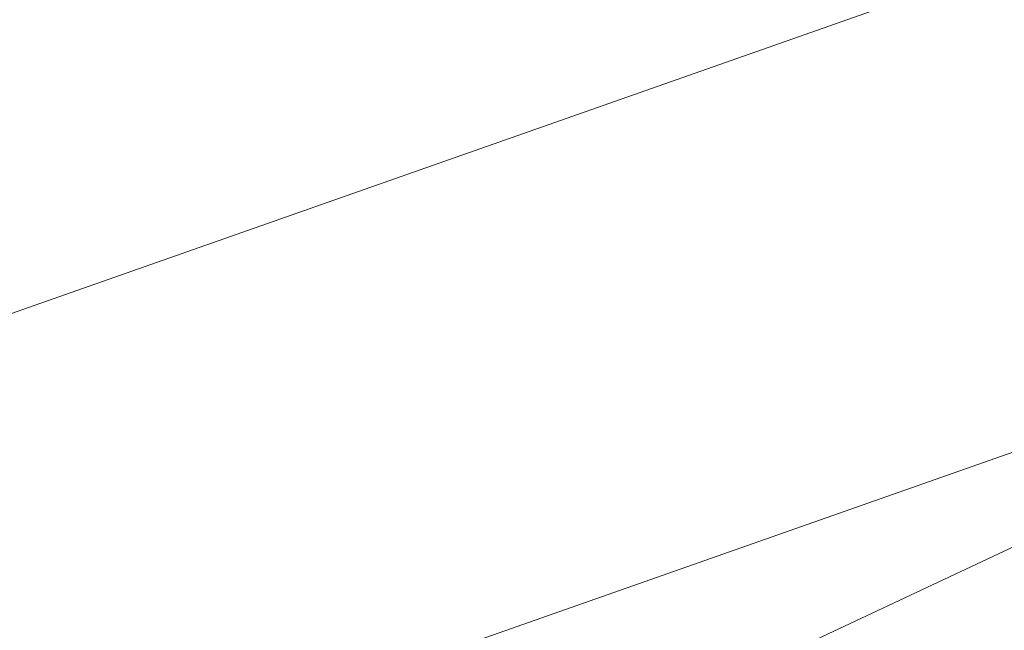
# Model space of a CAD drawing. Extents: x 1620613 to 1693141, y 557269 to 607790.
# Tile 511 of 656: x 1620845.862 to 1620847.206, y 607283.053 to 607283.887. Entities that reach past the tile are written whole.
import ezdxf

# ---------------------------------------------------------------- set-up
doc = ezdxf.new("R2010")
doc.units = 0
doc.header["$LTSCALE"] = 10
doc.header["$MEASUREMENT"] = 0
doc.linetypes.add('DGN Style 2', pattern=[7.346996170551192, 4.408197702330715, -2.938798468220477])
doc.linetypes.add('DGN Style 3', pattern=[10.28579463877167, 7.346996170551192, -2.938798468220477])
for name, color, linetype, lineweight in [('DR_X_Text', 7, 'Continuous', 0), ('DT_X_Contour_Minor', 136, 'DGN Style 3', 0), ('SV_X_Top_of_Bank', 97, 'DGN Style 2', 0)]:
    doc.layers.add(name, color=color, linetype=linetype, lineweight=lineweight)
doc.styles.get("Standard").update_dxf_attribs({"font": 'arial.ttf'})
doc.styles.add('Style-Arial', font='arial.ttf')
doc.dimstyles.get("Standard").update_dxf_attribs({"dimtxt": 0.18, "dimasz": 0.18, "dimexe": 0.18, "dimexo": 0.0625, "dimgap": 0.09, "dimtad": 0, "dimtih": 1, "dimtoh": 1, "dimdec": 4, "dimzin": 0, "dimdsep": 46, "dimtxsty": 'Standard', "dimcen": 0.09, "dimadec": 0, "dimazin": 0, "dimtfac": 1, "dimtdec": 4, "dimtofl": 0, "dimtmove": 0, "dimatfit": 3, "dimfxl": 1, "dimtolj": 1, "dimtzin": 0, "dimarcsym": 0})

# ---------------------------------------------------------------- blocks, each defined once
blk = doc.blocks.new('*U1004')
at = {"layer": 'DT_X_Contour_Minor', "transparency": 33554559, "flags": 128}
for points, elevation in [([(-28.66335585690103, 51.7220972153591), (-29.30004596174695, 51.26892201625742), (-29.42493632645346, 51.18009445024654), (-29.52674023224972, 51.10782969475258), (-29.60545768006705, 51.05212774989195), (-29.66108866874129, 51.01298861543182), (-29.77865602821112, 50.93070133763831), (-29.85936793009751, 50.86308585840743), (-30.01332811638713, 50.72195487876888), (-30.24053658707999, 50.50730839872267), (-30.54099334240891, 50.21914641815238), (-31.4398757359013, 49.35269380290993), (-31.75494705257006, 49.04151269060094), (-32.02599920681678, 48.7578088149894), (-32.25303219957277, 48.50158217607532), (-32.43604603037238, 48.27283277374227), (-32.86539069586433, 47.69947068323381), (-33.16645912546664, 47.39634373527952), (-33.74765591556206, 46.91698445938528), (-34.60898106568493, 46.26139285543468), (-35.75043457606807, 45.42956892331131), (-39.16781508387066, 42.9763953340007), (-40.31616411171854, 42.11306466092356), (-41.19817581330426, 41.36295283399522), (-41.81385018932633, 40.72605985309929), (-42.16318723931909, 40.20238571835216), (-42.73963627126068, 38.95687982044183), (-42.90612817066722, 38.49162199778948), (-42.97326709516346, 38.02997795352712), (-42.94105304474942, 37.57194768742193), (-42.8094860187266, 37.1175311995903), (-41.96368295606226, 35.00535307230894), (-42.23085186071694, 34.86301205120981), (-42.26887846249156, 34.84078360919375), (-42.26845730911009, 34.83510157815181), (-42.22958840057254, 34.84596595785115), (-42.15227173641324, 34.87337674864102), (-41.70174920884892, 35.03990206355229), (-41.55750328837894, 34.74459908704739), (-41.52192420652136, 34.67397008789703), (-41.47700664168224, 34.58864150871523), (-41.4227505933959, 34.48861334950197), (-41.35915606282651, 34.37388561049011), (-41.04059179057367, 33.80419047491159), (-41.33739384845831, 33.50739783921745), (-41.41715527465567, 33.43902560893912), (-41.52923867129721, 33.36110576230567), (-41.67364403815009, 33.27363829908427), (-41.85037137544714, 33.17662321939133), (-42.36474023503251, 32.90518618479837), (-42.53114278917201, 32.8148543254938), (-42.64457380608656, 32.7474365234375), (-42.70503328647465, 32.70293277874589), (-42.71252122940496, 32.68134309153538), (-42.66186036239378, 32.65432266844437), (-42.67755569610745, 32.63433251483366), (-42.7626373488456, 32.59462737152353), (-42.91710532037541, 32.53520723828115), (-43.14095960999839, 32.45607211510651), (-43.83041947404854, 32.2187584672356), (-44.07882419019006, 32.13194548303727), (-44.30694344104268, 32.04949176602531), (-44.51477722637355, 31.9713973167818), (-44.70232554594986, 31.8976621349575), (-45.17540711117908, 31.70684733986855), (-45.33285409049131, 31.64297570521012), (-45.4503838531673, 31.59447189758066), (-45.52799640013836, 31.56133591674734), (-45.56569173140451, 31.54356776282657), (-45.61298965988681, 31.5166764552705), (-45.67505008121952, 31.48527686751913), (-45.82575790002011, 31.41124658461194), (-46.06511311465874, 31.29458560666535), (-46.39311572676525, 31.1352939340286), (-47.38598588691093, 30.65367521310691), (-47.77893061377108, 30.46683042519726), (-48.21311217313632, 30.26751010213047), (-48.68853056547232, 30.05571424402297), (-49.20518579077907, 29.83144285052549), (-50.63791550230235, 29.21675175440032), (-51.19786635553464, 28.97640033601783), (-51.80317163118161, 28.71636440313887), (-52.45383132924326, 28.4366439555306), (-53.14984545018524, 28.13723899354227), (-55.06635566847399, 27.31257974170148), (-55.97075848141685, 26.91826044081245), (-57.24658425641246, 26.35379697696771), (-58.89383299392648, 25.61918935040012), (-60.91250469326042, 24.71443756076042), (-66.79085984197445, 22.07490723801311), (-68.81696076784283, 21.16555793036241), (-70.48649718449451, 20.41715774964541), (-71.79946909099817, 19.8297066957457), (-72.75587648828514, 19.40320476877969), (-74.83087686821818, 18.4804651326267), (-75.80085483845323, 18.04787272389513), (-77.15453846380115, 17.44215022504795), (-78.89192774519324, 16.66329763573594), (-81.01302268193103, 15.71131495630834), (-87.18088338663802, 12.94185435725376), (-89.27493008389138, 12.00123585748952), (-90.93117464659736, 11.25647580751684), (-92.14961707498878, 10.70757420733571), (-92.93025736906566, 10.35453105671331), (-94.42822864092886, 9.674227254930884), (-94.98931266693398, 9.419668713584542), (-95.5490862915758, 9.16622094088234), (-96.10754951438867, 8.913883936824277), (-96.66470233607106, 8.662657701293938), (-98.14869599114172, 7.994202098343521), (-98.72580298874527, 7.734375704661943), (-99.34412873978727, 7.456238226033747), (-100.0036732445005, 7.159789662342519), (-100.7044365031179, 6.845030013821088), (-102.6280968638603, 5.981256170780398), (-103.2917161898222, 5.682352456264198), (-103.8398288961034, 5.433471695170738), (-104.2724349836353, 5.234613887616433), (-104.5895344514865, 5.085779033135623), (-105.281124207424, 4.755583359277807), (-105.5584339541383, 4.62387002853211), (-105.871670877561, 4.476376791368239), (-106.2208349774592, 4.313103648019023), (-106.6059262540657, 4.134050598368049), (-107.6807392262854, 3.635535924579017), (-108.0726961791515, 3.454136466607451), (-108.4424573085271, 3.283824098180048), (-108.7900226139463, 3.124598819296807), (-109.1153920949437, 2.976460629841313), (-109.9534496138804, 2.596208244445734), (-110.2272938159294, 2.473625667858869), (-110.4202832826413, 2.391067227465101), (-110.5324180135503, 2.348532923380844), (-110.5636980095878, 2.346022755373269), (-110.5393050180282, 2.392694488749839), (-110.5549674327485, 2.396755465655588), (-110.6202494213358, 2.37393459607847), (-110.7351509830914, 2.324231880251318), (-110.8996721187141, 2.247647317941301), (-111.4045545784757, 2.007579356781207), (-111.5737221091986, 1.9283707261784), (-111.7025628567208, 1.870795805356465), (-111.7910768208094, 1.834854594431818), (-111.8392640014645, 1.820547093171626), (-111.9139941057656, 1.811238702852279), (-111.961769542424, 1.796551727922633), (-112.049048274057, 1.759472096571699), (-112.1758303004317, 1.699999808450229), (-112.342115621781, 1.618134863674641), (-112.8382142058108, 1.369971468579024), (-113.0243978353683, 1.276749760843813), (-113.2108747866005, 1.183207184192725), (-113.3976450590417, 1.089343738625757), (-113.5847086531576, 0.9951594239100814), (-114.0839359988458, 0.7435734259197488), (-114.2528334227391, 0.6691401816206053), (-114.3851051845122, 0.6345299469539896), (-114.4807512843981, 0.6397427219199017), (-114.539771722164, 0.6847785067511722), (-114.6483253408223, 0.8579712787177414), (-114.6869702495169, 0.918884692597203), (-114.7214897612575, 0.9717303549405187), (-114.7518838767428, 1.016508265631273), (-114.7781525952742, 1.053218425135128), (-114.8911140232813, 1.205707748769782), (-115.3542570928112, 1.299337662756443), (-115.490773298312, 1.282905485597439), (-115.7018320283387, 1.193481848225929), (-115.9874332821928, 1.031066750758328), (-116.3475770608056, 0.7956601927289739), (-117.4073505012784, 0.07058742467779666), (-117.7788057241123, -0.2034798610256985), (-118.0983413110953, -0.4818771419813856), (-118.3659572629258, -0.7646044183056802), (-118.5816535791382, -1.051661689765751), (-119.0876175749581, -1.822921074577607), (-119.2910777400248, -2.112563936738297), (-119.5219852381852, -2.403047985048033), (-119.7803400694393, -2.6943732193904), (-120.0661422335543, -2.986539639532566), (-120.8648777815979, -3.766771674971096), (-121.3225887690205, -4.137671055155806), (-122.0966700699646, -4.665195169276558), (-123.1871216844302, -5.349344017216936), (-124.5939436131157, -6.190117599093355), (-128.767295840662, -8.641013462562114), (-130.2369261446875, -9.505103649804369), (-131.5158028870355, -10.25920231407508), (-132.6039260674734, -10.90330945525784), (-133.501295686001, -11.43742507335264), (-135.6399432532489, -12.71507802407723), (-136.3582963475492, -13.14499497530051), (-136.909369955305, -13.47650611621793), (-137.2931640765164, -13.70961144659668), (-137.5096787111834, -13.84431096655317), (-137.8640117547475, -14.07230193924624), (-138.2383458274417, -14.31316231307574), (-139.0955982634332, -14.86475020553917), (-140.4357690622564, -15.72706561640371), (-142.2588582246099, -16.90010854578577), (-147.7643204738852, -20.44252638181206), (-149.7222287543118, -21.68669164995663), (-151.4668569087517, -22.7623740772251), (-152.9982049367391, -23.66957366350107), (-154.3162728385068, -24.40829040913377), (-157.5467470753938, -26.15355794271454), (-158.6090805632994, -26.72762390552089), (-159.3732253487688, -27.14087114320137), (-159.8391814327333, -27.39329965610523), (-160.0069488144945, -27.48490944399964), (-160.05674356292, -27.51477724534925), (-160.0897382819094, -27.53356989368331), (-160.1513763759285, -27.56754698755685), (-160.2416578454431, -27.6167085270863), (-160.3605826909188, -27.68105451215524), (-160.7159067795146, -27.87288973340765), (-160.9950793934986, -28.03800213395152), (-161.5661041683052, -28.38946291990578), (-162.4289811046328, -28.92727209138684), (-163.5837102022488, -29.65142964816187), (-167.0521240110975, -31.83098098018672), (-168.3330390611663, -32.63164036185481), (-169.5744738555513, -33.39895500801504), (-170.7764283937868, -34.13292491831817), (-171.9389026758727, -34.83355009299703), (-174.9861937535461, -36.65742424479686), (-176.1557057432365, -37.33081155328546), (-177.3787734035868, -37.98306786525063), (-178.6553967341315, -38.61419318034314), (-179.9855757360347, -39.22418749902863), (-183.604127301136, -40.82266435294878), (-184.953786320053, -41.41113715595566), (-186.2888497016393, -41.97769792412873), (-187.6093174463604, -42.52234665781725), (-188.9151895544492, -43.04508335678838), (-192.378054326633, -44.40983184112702), (-193.6907164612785, -44.93266471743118), (-195.0315542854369, -45.47760198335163), (-196.4005677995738, -46.04464363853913), (-197.7977570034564, -46.6337896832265), (-201.5611624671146, -48.23431832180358), (-202.8068933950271, -48.76405462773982), (-203.7215320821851, -49.15286706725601), (-204.3050785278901, -49.4007556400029), (-204.557532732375, -49.50772034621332), (-204.7892876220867, -49.60506107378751), (-205.122084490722, -49.7448410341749), (-205.9466589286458, -50.09117536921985), (-207.2630109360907, -50.64406407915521), (-209.0711405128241, -51.40350716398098), (-214.5485228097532, -53.70409455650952), (-216.4640158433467, -54.50409027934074), (-218.1024582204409, -55.17863690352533), (-219.4638499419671, -55.72773442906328), (-220.5481910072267, -56.15138285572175), (-223.0703663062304, -57.11384652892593), (-223.9168219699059, -57.43714301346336), (-224.5645574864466, -57.68518471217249), (-225.0135728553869, -57.85797162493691), (-225.2638680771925, -57.95550375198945), (-225.6663618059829, -58.11524970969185), (-225.9325421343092, -58.21920330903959), (-226.429212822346, -58.41125463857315), (-227.1563738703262, -58.69140369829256), (-228.1140252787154, -59.05965048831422), (-230.9750828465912, -60.15910556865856), (-232.2341146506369, -60.64783893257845), (-233.8654168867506, -61.28944771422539), (-235.8689895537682, -62.08393191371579), (-238.244832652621, -63.03129153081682), (-245.0767748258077, -65.76141773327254), (-247.3358571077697, -66.66393429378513), (-248.9891473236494, -67.32388932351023), (-250.0366454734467, -67.74128282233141), (-250.4783515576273, -67.9161147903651), (-250.8485116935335, -68.05891799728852), (-251.1604747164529, -68.15815091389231), (-251.8187436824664, -68.34874725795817), (-252.8233185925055, -68.63070702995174), (-254.1741994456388, -69.00403022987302), (-258.2382896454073, -70.1213766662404), (-259.91491875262, -70.53719098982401), (-261.8967384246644, -70.9466241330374), (-264.1837486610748, -71.34967609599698), (-266.7759494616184, -71.74634687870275), (-274.0954056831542, -72.79562739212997), (-275.3482357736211, -73.53251449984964), (-273.6171338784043, -74.9562154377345), (-268.9020999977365, -77.06673020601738), (-261.203134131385, -79.86405880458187), (-236.6939825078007, -88.23935350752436), (-228.6428515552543, -90.981510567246), (-222.8713224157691, -92.92651071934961), (-219.3793950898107, -94.07435396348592), (-218.1670695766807, -94.42504030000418), (-217.9736706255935, -94.29732798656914), (-217.8612127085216, -94.28280657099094), (-217.6688881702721, -94.33502655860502), (-217.3966970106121, -94.45398794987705), (-217.0446392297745, -94.63969074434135), (-215.9993296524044, -95.22388673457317), (-215.6384696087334, -95.41272896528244), (-215.3398716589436, -95.54110866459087), (-215.1035358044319, -95.60902583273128), (-214.9294620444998, -95.61648046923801), (-214.2623960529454, -95.51018953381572), (-212.4236245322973, -94.90701760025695), (-211.3693692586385, -95.27248518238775), (-208.9946483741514, -96.62739018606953), (-205.2994618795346, -98.9717326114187), (-200.2838097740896, -102.305512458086), (-185.1481166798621, -112.5148419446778), (-180.6644119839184, -115.3006257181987), (-178.5650677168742, -116.0009799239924), (-178.8500838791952, -114.6159045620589), (-181.5194604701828, -111.1453996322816), (-191.8169452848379, -99.1101470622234), (-195.1750249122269, -95.14225500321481), (-197.5261501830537, -92.26501825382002), (-198.8703210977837, -90.47843681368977), (-199.2075376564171, -89.7825106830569), (-198.4316547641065, -89.0797177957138), (-195.4061593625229, -87.93956867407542), (-194.7024538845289, -87.65115346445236), (-193.8879783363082, -87.27454317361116), (-192.9627327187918, -86.8097378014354), (-191.9267170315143, -86.25673734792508), (-189.0163151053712, -84.6644760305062), (-187.885862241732, -84.08033551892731), (-186.6773050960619, -83.52210997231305), (-185.3906436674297, -82.98979939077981), (-184.0258779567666, -82.48340377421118), (-180.2823636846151, -81.167568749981), (-179.0181060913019, -80.7215757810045), (-178.0329690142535, -80.37047314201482), (-177.3269524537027, -80.11426083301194), (-176.9000564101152, -79.95293885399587), (-176.1338276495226, -79.64926735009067), (-175.8762315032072, -79.54731187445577), (-175.6781146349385, -79.46919907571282), (-175.5394770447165, -79.4149289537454), (-175.4603187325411, -79.3845015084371), (-175.3285356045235, -79.33515189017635), (-174.8662217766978, -79.15331559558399), (-173.5781176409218, -78.64481892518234), (-171.4642231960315, -77.80966187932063), (-168.5245384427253, -76.64784445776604), (-159.584325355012, -73.11411749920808), (-156.6458573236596, -71.9527562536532), (-154.5356130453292, -71.11896773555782), (-153.2535925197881, -70.61275194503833), (-152.7997957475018, -70.43410888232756), (-152.6939693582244, -70.39449101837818), (-152.6463643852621, -70.37338774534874), (-152.5829192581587, -70.33979132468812), (-152.503633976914, -70.2937017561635), (-152.408508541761, -70.23511903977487), (-152.1337205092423, -70.06224093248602), (-152.0269385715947, -69.99821415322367), (-151.9126837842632, -69.93579239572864), (-151.7909561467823, -69.87497566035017), (-151.6617556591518, -69.81576394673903), (-151.307257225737, -69.6600060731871), (-150.7865892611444, -69.44654054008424), (-149.4904591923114, -68.92296234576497), (-147.4188670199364, -68.08927149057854), (-144.5718127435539, -66.94546797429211), (-135.9457185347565, -63.48184171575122), (-133.0872926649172, -62.33768157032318), (-130.9815857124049, -61.50292082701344), (-129.6285976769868, -60.97755948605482), (-129.0283285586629, -60.76159754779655), (-128.4312361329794, -60.59823158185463), (-128.1976767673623, -60.5043540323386), (-127.9448179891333, -60.34524585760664), (-127.6726597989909, -60.12090705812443), (-127.3812021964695, -59.83133763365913), (-125.9760347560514, -58.32780886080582), (-125.8161657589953, -58.21285156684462), (-125.7512496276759, -58.17585428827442), (-125.6250165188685, -58.1141298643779), (-125.4374664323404, -58.02767829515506), (-125.1885993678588, -57.91649958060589), (-124.4431978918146, -57.58705348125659), (-124.1611560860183, -57.4587819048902), (-123.8740817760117, -57.32105175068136), (-123.5819749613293, -57.17386301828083), (-123.2848356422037, -57.01721570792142), (-122.485754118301, -56.5868781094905), (-122.2091005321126, -56.43948820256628), (-121.978450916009, -56.32007168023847), (-121.7938052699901, -56.2286285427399), (-121.6551635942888, -56.16515879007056), (-121.1155117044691, -55.93423784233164), (-120.8633052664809, -55.59544713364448), (-120.8215244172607, -55.51844386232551), (-120.8042703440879, -55.43263006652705), (-120.8115430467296, -55.33800574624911), (-120.843342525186, -55.23457090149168), (-120.9608435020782, -54.94699728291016), (-121.000999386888, -54.84809745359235), (-121.0333413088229, -54.767078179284), (-121.0578692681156, -54.70393946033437), (-121.0745832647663, -54.65868129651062), (-121.134349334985, -54.48919782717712), (-120.8391535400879, -54.3255671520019), (-120.7496332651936, -54.27642424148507), (-120.6075849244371, -54.19912294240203), (-120.4130085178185, -54.09366325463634), (-120.165904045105, -53.96004517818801), (-119.4369213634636, -53.56618578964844), (-119.1930260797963, -53.43487928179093), (-119.0080772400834, -53.33635429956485), (-118.8820748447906, -53.2706108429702), (-118.8150188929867, -53.23764891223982), (-118.7147982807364, -53.19345913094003), (-118.6559550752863, -53.16767004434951), (-118.5545909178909, -53.12344512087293), (-118.4107058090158, -53.06078436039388), (-118.2242997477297, -52.97968776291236), (-117.6705223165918, -52.73884905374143), (-117.4885509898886, -52.65940803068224), (-117.3579700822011, -52.60171399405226), (-117.278779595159, -52.56576694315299), (-117.2509795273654, -52.55156687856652), (-117.2453665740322, -52.54269602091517), (-117.2033268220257, -52.52277257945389), (-117.0814172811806, -52.4696553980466), (-116.879637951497, -52.38334447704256), (-116.597988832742, -52.26383981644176), (-115.7404314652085, -51.90090240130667), (-115.3795960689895, -51.74519667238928), (-114.9402579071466, -51.55028254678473), (-114.4224169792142, -51.316160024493), (-113.8260732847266, -51.04282910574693), (-112.1311530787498, -50.26166879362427), (-111.4732828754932, -49.95998472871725), (-110.7708624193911, -49.64080276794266), (-110.0238917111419, -49.30412291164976), (-109.2323707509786, -48.94994515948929), (-107.0622478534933, -47.98214062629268), (-106.2708308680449, -47.62965386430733), (-105.524172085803, -47.29804697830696), (-104.8222715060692, -46.98731996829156), (-104.1651291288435, -46.6974728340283), (-102.4724270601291, -45.95238697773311), (-101.6161663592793, -45.57374351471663), (-100.3169108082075, -44.99662751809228), (-98.57466040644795, -44.22103898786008), (-96.38941515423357, -43.2469779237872), (-89.97143468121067, -40.38485170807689), (-87.75575667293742, -39.39607936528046), (-85.9222080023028, -38.57635699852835), (-84.47078867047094, -37.92568460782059), (-83.4014986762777, -37.44406219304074), (-81.05956447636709, -36.38513572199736), (-80.23220259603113, -36.01111022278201), (-79.50656760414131, -35.68322857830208), (-78.88265950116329, -35.40149078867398), (-78.36047828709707, -35.16589685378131), (-77.10363090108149, -34.59917150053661), (-76.39172531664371, -34.27964198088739), (-75.1986441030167, -33.74609743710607), (-73.52438726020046, -32.99853786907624), (-71.36895478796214, -32.03696327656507), (-64.97956735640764, -29.18741099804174), (-62.83160034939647, -28.22902048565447), (-61.17973990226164, -27.49101315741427), (-60.02398601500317, -26.97338901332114), (-59.36433868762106, -26.67614805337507), (-58.26675456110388, -26.17734973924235), (-57.89447235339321, -26.00785803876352), (-57.60081382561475, -25.87348167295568), (-57.38577897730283, -25.77422064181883), (-57.24936780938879, -25.71007494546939), (-56.99043626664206, -25.58584020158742), (-56.85282068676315, -25.51876037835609), (-56.63417260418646, -25.41069696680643), (-56.33449201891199, -25.26164996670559), (-55.95377893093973, -25.07161937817), (-54.8305006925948, -24.51022635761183), (-54.42835901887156, -24.31061814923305), (-54.06439267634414, -24.13283828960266), (-53.73860166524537, -23.97688677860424), (-53.45098598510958, -23.84276361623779), (-52.73491127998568, -23.51420631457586), (-52.49968865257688, -23.40738071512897), (-52.33107679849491, -23.33332189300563), (-52.22907571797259, -23.2920298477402), (-52.19368541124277, -23.28350457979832), (-52.1881256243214, -23.30445956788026), (-52.1602433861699, -23.29867513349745), (-52.08076651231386, -23.26560558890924), (-51.94969500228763, -23.20525093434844), (-51.76702885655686, -23.11761116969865), (-51.21112628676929, -22.84752498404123), (-50.9964290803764, -22.74327124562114), (-50.76926438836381, -22.63307466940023), (-50.52963221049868, -22.5169352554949), (-50.27753254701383, -22.39485300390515), (-49.58864346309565, -22.06137654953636), (-49.37009269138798, -21.95659541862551), (-49.23110718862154, -21.89235936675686), (-49.17168695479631, -21.86866839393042), (-49.19183198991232, -21.88552250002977), (-49.35163910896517, -21.98452688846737), (-49.3771247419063, -22.00460700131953), (-49.33372630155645, -21.99059404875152), (-49.22144378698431, -21.94248803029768), (-49.04027719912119, -21.86028894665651), (-48.46532086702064, -21.59563396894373), (-48.25667408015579, -21.52164932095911), (-48.06195096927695, -21.49818661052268), (-47.88115153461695, -21.5252458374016), (-47.71427577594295, -21.6028270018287), (-47.28783865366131, -21.87707269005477), (-47.14352265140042, -21.97119530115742), (-47.03040248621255, -22.04787886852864), (-46.94847815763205, -22.10712339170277), (-46.89774966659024, -22.14892887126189), (-46.80406813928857, -22.23715809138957), (-46.77389289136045, -22.26847884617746), (-46.75362829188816, -22.29626919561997), (-46.74327434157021, -22.32052913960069), (-46.7428310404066, -22.34125867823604), (-46.76388714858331, -22.42975891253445), (-46.48259858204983, -22.47773711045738), (-46.3857663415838, -22.45273684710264), (-46.21582186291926, -22.35717397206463), (-45.97276514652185, -22.19104848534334), (-45.65659619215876, -21.95436038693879), (-44.71599599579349, -21.22910864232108), (-44.29573215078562, -20.9127490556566), (-43.74039076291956, -20.50760910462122), (-43.04997183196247, -20.01368878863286), (-42.22447535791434, -19.43098810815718), (-39.84304803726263, -17.75874580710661), (-39.00926831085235, -17.12909249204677), (-38.29399962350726, -16.49431427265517), (-37.6972419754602, -15.85441114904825), (-37.21899536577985, -15.20938312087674), (-36.10168579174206, -13.48247517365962), (-35.68341225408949, -12.89396085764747), (-35.26657382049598, -12.42359887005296), (-34.85117049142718, -12.07138921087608), (-34.4372022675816, -11.83733188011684), (-33.33520047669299, -11.37071543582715), (-32.96555148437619, -11.21419636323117), (-32.68310585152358, -11.09460147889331), (-32.48786357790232, -11.01193078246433), (-32.37982466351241, -10.96618427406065), (-32.20799203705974, -10.89342583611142), (-31.81004378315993, -10.61468690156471), (-30.74507349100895, -9.83303892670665), (-29.01308116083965, -8.548481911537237), (-26.61406679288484, -6.761015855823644), (-19.32733242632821, -1.323894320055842), (-16.91412359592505, 0.4734842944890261), (-15.13954787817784, 1.787778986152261), (-14.00360527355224, 2.618989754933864), (-13.50629578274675, 2.967116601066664), (-13.03164795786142, 3.251342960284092), (-12.84495030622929, 3.368106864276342), (-12.6408432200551, 3.505228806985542), (-12.41932669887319, 3.662708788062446), (-12.18040074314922, 3.840546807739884), (-11.520052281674, 4.341925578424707), (-11.00302574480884, 4.681154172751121), (-9.947207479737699, 5.322805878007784), (-8.352597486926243, 6.266880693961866), (-6.219195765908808, 7.513378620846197), (4.993859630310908, 14.0360228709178), (5.909814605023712, 14.30634518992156), (6.092026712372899, 14.36251355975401), (6.246110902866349, 14.41516624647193), (6.372067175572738, 14.46430325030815), (6.46989553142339, 14.50992457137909), (6.693267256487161, 14.62689385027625), (7.10172760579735, 14.73841521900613), (8.159579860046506, 14.98525236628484), (9.866824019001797, 15.36740529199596), (12.22346008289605, 15.88487399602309), (19.37367879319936, 17.44521157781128), (21.74557896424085, 17.89900309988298), (23.49861544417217, 18.09012447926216), (24.63278823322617, 18.01857571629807), (25.14809733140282, 17.68435681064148), (26.10885784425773, 15.51177158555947)], 2.600041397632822), ([(26.20711759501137, 13.9188573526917), (25.68069713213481, 15.10926152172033), (25.39834866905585, 15.29238694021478), (24.7769120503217, 15.33158998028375), (23.8163872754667, 15.22687064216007), (22.51677434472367, 14.97822892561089), (18.59902232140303, 14.12328784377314), (17.16249383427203, 13.76368026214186), (15.79122239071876, 13.32606332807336), (14.48520799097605, 12.81043704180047), (13.2444506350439, 12.21680140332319), (10.02277374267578, 10.52976056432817), (8.621341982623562, 9.874582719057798), (6.833304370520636, 9.174329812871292), (4.658660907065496, 8.429001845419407), (2.09741159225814, 7.638598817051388), (-5.248061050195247, 5.470757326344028), (-7.666497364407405, 4.756753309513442), (-9.412701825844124, 4.240622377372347), (-10.48667443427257, 3.922364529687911), (-10.88841518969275, 3.80197976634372), (-11.19466439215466, 3.701888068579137), (-12.27551514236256, 2.881237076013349), (-12.48074789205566, 2.725824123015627), (-12.63322439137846, 2.611292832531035), (-12.73294463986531, 2.537643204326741), (-12.77990863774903, 2.504875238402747), (-12.83480429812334, 2.472002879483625), (-13.21192511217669, 2.193261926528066), (-14.30211580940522, 1.381693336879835), (-16.10537638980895, 0.0372971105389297), (-18.62170685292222, -1.839926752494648), (-26.28268126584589, -7.556293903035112), (-28.801561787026, -9.434146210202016), (-30.61247253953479, -10.78042776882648), (-31.71541352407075, -11.59513857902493), (-32.11038474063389, -11.87827864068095), (-32.41258847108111, -12.00623962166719), (-32.82736367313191, -12.18186631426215), (-33.52830951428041, -12.47866515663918), (-33.7916206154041, -12.62754106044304), (-34.05584453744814, -12.8515696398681), (-34.32098128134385, -13.15075089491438), (-34.58703084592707, -13.52508482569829), (-35.29771344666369, -14.62351220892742), (-35.60190984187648, -15.03379258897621), (-35.98148707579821, -15.44081319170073), (-36.43644514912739, -15.84457401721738), (-36.96678406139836, -16.24507506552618), (-38.48152894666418, -17.30873149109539), (-39.09567329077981, -17.74804835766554), (-39.80204765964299, -18.26825663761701), (-40.60065205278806, -18.86935633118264), (-41.49148647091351, -19.55134743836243), (-43.99001828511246, -21.47784560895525), (-44.82986309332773, -22.10656410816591), (-45.47549865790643, -22.54784597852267), (-45.92692497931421, -22.80169121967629), (-46.18414205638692, -22.86809983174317), (-46.93133351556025, -22.74065455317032), (-46.87540182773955, -22.50556992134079), (-46.87657937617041, -22.45050570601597), (-46.90408274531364, -22.38606361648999), (-46.95791193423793, -22.31224365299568), (-47.03806694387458, -22.22904581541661), (-47.28691472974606, -21.99468108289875), (-47.37952144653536, -21.91073583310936), (-47.47070575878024, -21.83467363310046), (-47.56046766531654, -21.76649448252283), (-47.64880716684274, -21.70619838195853), (-47.88248263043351, -21.55591951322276), (-47.99218606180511, -21.52181250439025), (-48.14603975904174, -21.532200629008), (-48.34404372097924, -21.58708388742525), (-48.58619794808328, -21.68646227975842), (-49.29080957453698, -22.01079817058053), (-49.51283006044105, -22.11153352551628), (-49.65043279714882, -22.1704876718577), (-49.70361778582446, -22.18766060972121), (-49.67238502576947, -22.1630523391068), (-49.47654066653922, -22.04172200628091), (-49.43796392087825, -22.01434389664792), (-49.4691169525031, -22.02320731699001), (-49.56999976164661, -22.06831226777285), (-49.74061234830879, -22.1496587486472), (-50.28855228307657, -22.41490473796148), (-50.49733597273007, -22.51602385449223), (-50.71273209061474, -22.62044671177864), (-50.93474063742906, -22.72817331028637), (-51.16336161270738, -22.83920364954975), (-51.78183411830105, -23.13968954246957), (-51.98506035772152, -23.23719365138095), (-52.13088469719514, -23.30434155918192), (-52.21930713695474, -23.34113326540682), (-52.25032767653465, -23.34756877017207), (-52.25651324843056, -23.32425518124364), (-52.28779435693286, -23.33002689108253), (-52.37699850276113, -23.36482721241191), (-52.52412568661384, -23.42865614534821), (-52.72917590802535, -23.5215136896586), (-53.3532072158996, -23.80783862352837), (-53.61483403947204, -23.93020980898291), (-53.93169102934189, -24.08257966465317), (-54.30377818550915, -24.26494819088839), (-54.73109550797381, -24.47731538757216), (-55.94424858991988, -25.08362613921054), (-56.35287843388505, -25.28764043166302), (-56.66890315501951, -25.44495024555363), (-56.89232275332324, -25.55555558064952), (-57.02313722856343, -25.61945643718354), (-57.24850233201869, -25.72758608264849), (-57.36722991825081, -25.78341628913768), (-57.55438884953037, -25.86980967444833), (-57.80997912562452, -25.98676623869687), (-58.13400074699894, -26.13428598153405), (-59.08930019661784, -26.56842286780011), (-59.71904909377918, -26.85193426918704), (-60.89182119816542, -27.37686580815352), (-62.60761650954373, -28.14321748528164), (-64.86643502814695, -29.15098929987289), (-71.61398201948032, -32.16027432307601), (-73.87920481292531, -33.17077533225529), (-75.61421294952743, -33.94531459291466), (-76.81900642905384, -34.48389210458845), (-77.49358525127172, -34.78650786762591), (-78.58550923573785, -35.27886757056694), (-79.0391698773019, -35.48354689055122), (-79.58120881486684, -35.72831507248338), (-80.21162604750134, -36.01317211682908), (-80.93042157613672, -36.33811802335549), (-82.96504737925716, -37.25809225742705), (-83.95025415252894, -37.70159175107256), (-85.3799051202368, -38.34210955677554), (-87.25400028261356, -39.17964567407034), (-89.57253963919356, -40.21420010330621), (-96.34790351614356, -43.23570299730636), (-98.63987458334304, -44.25741981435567), (-100.4342648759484, -45.05644309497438), (-101.7310743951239, -45.6327728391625), (-102.5303031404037, -45.98640904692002), (-103.9981387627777, -46.63251421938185), (-104.5872551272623, -46.89245132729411), (-105.2537275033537, -47.1876837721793), (-105.9975558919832, -47.51821155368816), (-106.8187402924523, -47.88403467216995), (-109.1117067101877, -48.90662343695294), (-109.9480330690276, -49.28085002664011), (-110.7372873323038, -49.63658822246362), (-111.4794694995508, -49.97383802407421), (-112.1745795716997, -50.29259943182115), (-113.9654436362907, -51.11797866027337), (-114.5880840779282, -51.40362457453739), (-115.1128573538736, -51.64152789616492), (-115.5397634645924, -51.83168862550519), (-115.8688024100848, -51.97410676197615), (-116.6157500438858, -52.29023166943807), (-116.8611289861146, -52.39441334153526), (-117.0370550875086, -52.46986467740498), (-117.1435283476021, -52.51658567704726), (-117.1805487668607, -52.53457634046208), (-117.1866660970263, -52.54424432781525), (-117.2169642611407, -52.55972040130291), (-117.3032707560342, -52.59889763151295), (-117.445585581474, -52.66177601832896), (-117.6439087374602, -52.74835556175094), (-118.2474482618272, -53.01083588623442), (-118.4506046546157, -53.09921977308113), (-118.6074191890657, -53.16751119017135), (-118.7178918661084, -53.21571013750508), (-118.7820226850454, -53.24381661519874), (-118.8912490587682, -53.29197726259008), (-118.9430718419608, -53.31641530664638), (-119.0166204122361, -53.35360895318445), (-119.1118947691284, -53.40355820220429), (-119.2288949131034, -53.46626305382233), (-119.5698630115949, -53.65048346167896), (-119.70443662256, -53.72351004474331), (-119.8524313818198, -53.80442448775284), (-120.0138472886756, -53.89322679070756), (-120.1886843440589, -53.98991695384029), (-121.0359066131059, -54.45954272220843), (-120.8643758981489, -54.9459662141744), (-120.8282876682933, -55.04677970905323), (-120.7935361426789, -55.14075298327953), (-120.7601213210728, -55.22788603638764), (-120.7280432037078, -55.30817886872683), (-120.5814642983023, -55.66691823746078), (-120.5244335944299, -55.74748260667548), (-120.5221904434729, -55.76620428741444), (-120.5399027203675, -55.78784174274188), (-120.5775704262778, -55.81239497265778), (-120.6351935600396, -55.83986397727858), (-120.8154624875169, -55.91700235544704), (-120.9170570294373, -55.96517108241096), (-121.0866389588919, -56.05182347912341), (-121.3242082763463, -56.17695954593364), (-121.6297649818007, -56.34057928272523), (-123.2143335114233, -57.19393328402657), (-124.2521859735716, -57.97996593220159), (-124.4830878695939, -58.15246265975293), (-124.7309996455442, -58.33308170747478), (-124.9959213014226, -58.52182307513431), (-125.277852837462, -58.71868676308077), (-126.0523501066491, -59.25448635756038), (-126.3350750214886, -59.46089010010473), (-126.6023768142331, -59.67825163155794), (-126.8542554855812, -59.90657095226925), (-127.0907110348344, -60.14584806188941), (-127.7006950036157, -60.79853073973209), (-127.9165252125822, -61.01698211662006), (-128.1065278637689, -61.18282423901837), (-128.2707029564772, -61.29605710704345), (-128.4090504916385, -61.35668072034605), (-128.7435405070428, -61.44819801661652), (-129.2785413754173, -61.64897582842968), (-130.6326764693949, -62.18267129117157), (-132.805945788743, -63.04928440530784), (-135.7983493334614, -64.24881517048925), (-144.87027108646, -67.89145407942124), (-147.8506215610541, -69.08828821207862), (-149.9877316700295, -69.94681142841), (-151.2816014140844, -70.46702372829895), (-151.7322307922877, -70.64892511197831), (-151.8095886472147, -70.68291424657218), (-151.8377824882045, -70.69583529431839), (-151.8643456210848, -70.70910658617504), (-151.8892780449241, -70.72272812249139), (-151.9125797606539, -70.73669990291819), (-151.9725433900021, -70.77442497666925), (-151.9933014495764, -70.78720876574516), (-152.0106029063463, -70.7972663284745), (-152.0244477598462, -70.80459766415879), (-152.0348360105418, -70.80920277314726), (-152.0579292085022, -70.81784809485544), (-152.1847977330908, -70.86783607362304), (-152.5480834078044, -71.01131601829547), (-153.1477862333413, -71.24828792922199), (-153.9839062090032, -71.57875180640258), (-158.4374394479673, -73.33906448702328), (-165.267651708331, -78.23188970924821), (-166.5697526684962, -79.15484386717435), (-167.548821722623, -79.82678124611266), (-168.2048588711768, -80.24770184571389), (-168.5378641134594, -80.41760566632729), (-168.9951688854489, -80.53599348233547), (-169.1640747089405, -80.58744008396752), (-169.32781360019, -80.6529890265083), (-169.4863855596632, -80.73264031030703), (-169.6397905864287, -80.82639393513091), (-170.0419814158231, -81.0952067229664), (-170.3488064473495, -81.18950923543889), (-170.9676384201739, -81.270807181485), (-171.898477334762, -81.3391005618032), (-173.1413231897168, -81.39438937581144), (-179.6692867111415, -81.62205985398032), (-184.4929795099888, -83.31757467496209), (-185.5406734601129, -83.71385566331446), (-186.6164583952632, -84.17604941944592), (-187.7203343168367, -84.70415594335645), (-188.8523012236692, -85.29817523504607), (-191.9083342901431, -86.97011036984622), (-192.9309267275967, -87.52618756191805), (-193.7066792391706, -87.94046778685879), (-194.2355918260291, -88.21295104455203), (-194.5176644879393, -88.3436373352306), (-195.2580437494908, -88.62264710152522), (-195.4479126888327, -88.79462993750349), (-194.6703188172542, -89.77730286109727), (-192.2561647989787, -92.65161470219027), (-188.2054506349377, -97.41756546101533), (-182.5181763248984, -104.0751551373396), (-165.1700313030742, -124.350912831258), (-160.4049457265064, -130.3784305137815), (-159.1207977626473, -133.2541652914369), (-161.3175874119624, -132.9781171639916), (-166.9953146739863, -129.5502861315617), (-186.7771708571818, -116.2070261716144), (-193.3625494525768, -111.7809091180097), (-198.2822931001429, -108.5100029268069), (-201.5364018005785, -106.3943075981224), (-203.124875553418, -105.4338231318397), (-206.6512715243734, -103.6470543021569)], 3.000041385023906)]:
    blk.add_lwpolyline(points, dxfattribs=dict(at, elevation=elevation))
blk = doc.blocks.new('TerminatorOpen_0.5')
at = {"color": 0, "linetype": 'ByBlock', "lineweight": -2}
for q in [(-1, 0.25), (-1, 0), (-1, -0.25)]:
    blk.add_line((0, 0), q, dxfattribs=at)

msp = doc.modelspace()

# ---------------------------------------------------------------- linework, layer by layer
at = {"layer": 'SV_X_Top_of_Bank', "extrusion": (0.168901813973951, -0.4467975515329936, 0.8785465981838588), "elevation": 3356.978483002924, "flags": 128}
msp.add_lwpolyline([(1730947.770607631, -3965.265990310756), (1730946.805849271, -3964.96904812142), (1730946.663359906, -3964.804005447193), (1730941.67030618, -3965.055207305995), (1730939.350192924, -3965.361981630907), (1730937.749893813, -3967.172645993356), (1730926.574366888, -3968.532772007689), (1730874.446998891, -3968.466137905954), (1730864.586120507, -3969.339779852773), (1730855.732144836, -3969.748913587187), (1730845.815665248, -3968.420788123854), (1730844.088985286, -3969.592587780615), (1730838.536446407, -3969.077424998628), (1730833.231231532, -3969.713117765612)], dxfattribs=at)

# ---------------------------------------------------------------- block references
at = {"layer": 'DT_X_Contour_Minor', "transparency": 33554559}
msp.add_blockref('*U1004', (1621028.060791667, 607365.3311666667, 1050.599958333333), dxfattribs=at)

# ---------------------------------------------------------------- leaders
at = {"layer": 'DR_X_Text', "annotation_type": 0, "has_hookline": 1, "hookline_direction": 1}
msp.add_leader([(1620881.245000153, 607312.333310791, 1046.267599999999), (1620804.679557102, 607276.0227453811, 1046.267599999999), (1620803.279557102, 607276.0227453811, 1046.267599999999)], dimstyle='Standard', override={"dimscale": 10, "dimtxt": 0.14, "dimasz": 0.14, "dimgap": 0.07000000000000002, "dimtad": 0, "dimtxsty": 'Style-Arial', "dimldrblk": 'TerminatorOpen_0.5'}, dxfattribs=at)

doc.saveas('drawing.dxf')
